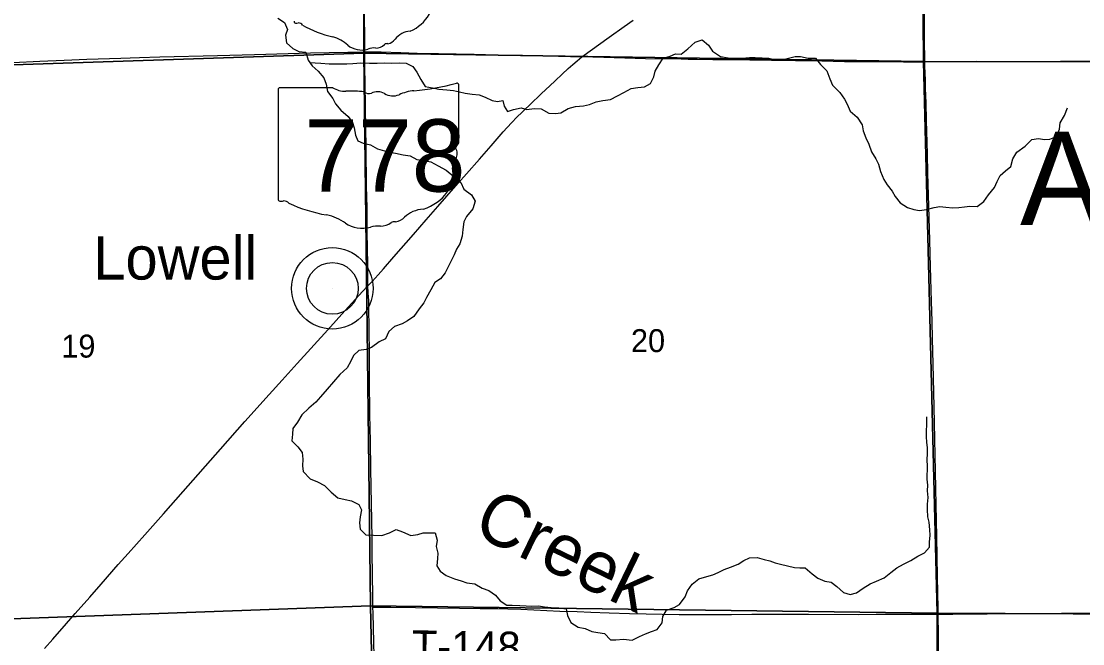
# Model space of a CAD drawing. Extents: x 0 to 34, y 0 to 22.
# Drawn here: x 6.958 to 7.927, y 18.765 to 19.333 of the extents above; entities that cross this region are included whole.
import ezdxf

# ---------------------------------------------------------------- set-up
doc = ezdxf.new("R2010")
doc.units = 0
for name, color, linetype in [('GM_X_Corporation', 7, 'Continuous'), ('GM_X_County_Road', 7, 'Continuous'), ('GM_X_Minor_River', 7, 'Continuous'), ('GM_X_Minor_River_Text', 7, 'Continuous'), ('GM_X_Section_Text', 7, 'Continuous'), ('GM_X_State_Location', 7, 'Continuous'), ('GM_X_State_Route', 7, 'Continuous'), ('GM_X_State_Shield', 7, 'Continuous'), ('GM_X_Township_Road', 7, 'Continuous'), ('GM_X_Township_Road_Text', 7, 'Continuous'), ('GM_X_Township_Text', 7, 'Continuous'), ('GM_X_Unincorporated', 7, 'Continuous'), ('GM_X_Unincorporated_Location', 7, 'Continuous'), ('GM_X_Unincorporated_Text', 7, 'Continuous')]:
    doc.layers.add(name, color=color, linetype=linetype)

msp = doc.modelspace()

# ---------------------------------------------------------------- linework, layer by layer
at = {"layer": 'GM_X_Corporation'}
for points in [[(6.75975, 19.80499), (7.26913, 19.80885), (7.27074, 19.30347), (6.74935, 19.28604), (6.74939, 19.2921), (6.75951, 19.79722)], [(7.26913, 19.80885), (7.77747, 19.79851), (7.78156, 19.29576), (7.27074, 19.30347)], [(7.77747, 19.79851), (8.29062, 19.79893), (8.2875, 19.29566), (7.78156, 19.29576)], [(6.74935, 19.28604), (7.27074, 19.30347), (7.2769, 18.79901), (6.74774, 18.77993), (6.74762, 18.79187)], [(7.27074, 19.30347), (7.78156, 19.29576), (7.79416, 18.7924), (7.2769, 18.79901)], [(7.78156, 19.29576), (8.2875, 19.29566), (8.29024, 18.78989), (7.79416, 18.7924)], [(6.74774, 18.77993), (7.2769, 18.79901), (7.28799, 18.29396), (6.74808, 18.28309)], [(7.2769, 18.79901), (7.79416, 18.7924), (7.79597, 18.28891), (7.28799, 18.29396)], [(7.79416, 18.7924), (8.29024, 18.78989), (8.29393, 18.2862), (7.79597, 18.28891)]]:
    msp.add_lwpolyline(points, close=True, dxfattribs=at)
at = {"layer": 'GM_X_County_Road'}
for points in [[(6.74995, 19.28523), (6.76251, 19.28592), (6.78145, 19.28686), (6.80877, 19.28818), (6.82553, 19.28903), (6.84572, 19.28993), (6.86466, 19.29088), (6.89322, 19.29231), (6.90793, 19.29299), (6.92831, 19.29394), (6.95067, 19.29499), (6.97521, 19.29613), (6.99755, 19.29724), (7.01804, 19.29816), (7.04931, 19.29901), (7.06634, 19.2995), (7.08484, 19.30003), (7.13727, 19.3014), (7.17107, 19.30231), (7.22215, 19.30369), (7.25634, 19.30431), (7.27181, 19.30456)], [(7.27921, 18.79792), (7.27898, 18.80809), (7.27861, 18.84754), (7.27836, 18.8612), (7.27783, 18.89254), (7.27729, 18.92393), (7.27683, 18.94954), (7.2764, 18.9739), (7.27603, 19.00612), (7.27591, 19.02907), (7.2758, 19.05168), (7.27548, 19.07182), (7.27534, 19.0777), (7.27524, 19.08121), (7.27498, 19.08481), (7.27461, 19.09126)], [(7.28985, 18.29358), (7.28947, 18.31537), (7.28902, 18.33034), (7.28837, 18.35541), (7.28772, 18.39119), (7.28742, 18.40783), (7.28688, 18.43758), (7.28628, 18.47057), (7.28555, 18.50691), (7.28479, 18.54667), (7.28441, 18.57862), (7.28367, 18.60742), (7.28251, 18.6577), (7.28197, 18.67914), (7.28144, 18.7009), (7.2808, 18.72762), (7.27995, 18.76614), (7.27933, 18.79255), (7.27921, 18.79792)]]:
    msp.add_lwpolyline(points, dxfattribs=at)
at = {"layer": 'GM_X_Minor_River'}
for points in [[(7.19255, 19.33554), (7.19839, 19.33152), (7.20139, 19.32525), (7.19946, 19.31995), (7.20018, 19.31293), (7.20601, 19.30778), (7.21167, 19.3049), (7.2181, 19.30429), (7.21995, 19.29727), (7.2237, 19.29194), (7.22916, 19.28698), (7.23442, 19.28088), (7.23647, 19.27537), (7.23775, 19.26853), (7.24263, 19.26225), (7.24506, 19.25731), (7.24976, 19.25159), (7.25654, 19.24586), (7.26048, 19.24015), (7.26196, 19.2354), (7.26325, 19.22857), (7.2653, 19.22363), (7.2702, 19.22132), (7.277, 19.21977), (7.28341, 19.21613), (7.28983, 19.21439), (7.29475, 19.21303), (7.29985, 19.21224), (7.30665, 19.21088), (7.31307, 19.2097), (7.3193, 19.20644), (7.32553, 19.20546), (7.33215, 19.20428), (7.33875, 19.20064), (7.34591, 19.19662), (7.35307, 19.19089), (7.35947, 19.18536), (7.36208, 19.17927), (7.36905, 19.17412), (7.37261, 19.1686), (7.37049, 19.1614), (7.36458, 19.15461), (7.3621, 19.1497), (7.3613, 19.1425), (7.36051, 19.13662), (7.35857, 19.12962), (7.35552, 19.12452), (7.35322, 19.11941), (7.35072, 19.11393), (7.34786, 19.10863), (7.34499, 19.10315), (7.34098, 19.09749), (7.33567, 19.09429), (7.33203, 19.08768), (7.32821, 19.08068), (7.32572, 19.07558), (7.32134, 19.07029), (7.31638, 19.06312), (7.31068, 19.05917), (7.30574, 19.05654), (7.29892, 19.05393), (7.29359, 19.04941), (7.29072, 19.04279), (7.28484, 19.04017), (7.278, 19.0349), (7.27288, 19.03303), (7.26625, 19.03231), (7.26131, 19.0276), (7.25901, 19.0223), (7.25576, 19.01644), (7.24891, 19.01022), (7.2432, 19.00362), (7.23729, 18.99683), (7.2312, 18.99004), (7.22701, 18.98494), (7.22073, 18.97967), (7.21445, 18.97345), (7.21025, 18.96684), (7.20625, 18.96098), (7.20565, 18.95568), (7.20523, 18.9498), (7.21069, 18.94427), (7.21463, 18.93894), (7.21516, 18.93287), (7.21494, 18.92699), (7.21547, 18.92187), (7.22186, 18.91501)], [(7.2215, 19.29507), (7.22655, 19.29457), (7.23166, 19.29436), (7.23922, 19.29393), (7.24528, 19.29371), (7.25549, 19.29365), (7.26079, 19.294), (7.26817, 19.29472), (7.27593, 19.29429), (7.28292, 19.29425), (7.29011, 19.29459), (7.29655, 19.29436), (7.30298, 19.29471), (7.3096, 19.29448), (7.31563, 19.29141), (7.3192, 19.28608), (7.32275, 19.27942), (7.32688, 19.27314), (7.33368, 19.27178), (7.33935, 19.2708), (7.34672, 19.27019), (7.35258, 19.26939), (7.35825, 19.26822), (7.36335, 19.26687), (7.36959, 19.26607), (7.37602, 19.26547), (7.38168, 19.26335), (7.3879, 19.26028), (7.39282, 19.25949), (7.39774, 19.26041), (7.39885, 19.25529), (7.40184, 19.25015), (7.40734, 19.25221), (7.41435, 19.25368), (7.41964, 19.25214), (7.42645, 19.25305), (7.43269, 19.25263), (7.43967, 19.24861), (7.44572, 19.24857), (7.45064, 19.24893), (7.45729, 19.25306), (7.46411, 19.25473), (7.4713, 19.25544), (7.47679, 19.25674), (7.48286, 19.25898), (7.48911, 19.26027), (7.49593, 19.26118), (7.50238, 19.26456), (7.50826, 19.26775), (7.51471, 19.27131), (7.52096, 19.27223), (7.52683, 19.27276), (7.53233, 19.27595), (7.53539, 19.28181), (7.53675, 19.28712), (7.54, 19.29279), (7.54401, 19.29902), (7.55045, 19.30088), (7.55519, 19.30294), (7.5603, 19.30253), (7.56657, 19.30761), (7.57323, 19.31364), (7.57967, 19.31569), (7.58532, 19.31092), (7.58888, 19.30521), (7.59642, 19.30043), (7.60322, 19.29925), (7.6106, 19.29902), (7.61589, 19.29899), (7.62271, 19.29952), (7.62781, 19.29949), (7.63443, 19.29926), (7.64048, 19.29885), (7.6454, 19.29788), (7.65088, 19.29708), (7.65713, 19.29876), (7.66452, 19.30042), (7.66944, 19.30039), (7.67624, 19.29903), (7.68286, 19.2988), (7.68755, 19.29327), (7.69338, 19.28736), (7.69618, 19.28014), (7.69842, 19.27444), (7.70519, 19.26757), (7.7095, 19.26167), (7.71175, 19.25692), (7.71455, 19.25065), (7.72095, 19.24511), (7.72544, 19.23807), (7.72655, 19.23275), (7.72897, 19.2261), (7.73158, 19.2204), (7.73419, 19.21356), (7.73813, 19.20709), (7.74056, 19.20215), (7.74241, 19.1955), (7.74539, 19.18809), (7.74839, 19.18333), (7.75309, 19.17743), (7.75571, 19.17267)], [(7.75571, 19.17267), (7.76021, 19.16696), (7.76681, 19.16275), (7.77266, 19.16082), (7.77796, 19.16003), (7.7842, 19.16075), (7.7914, 19.16261), (7.79633, 19.16372), (7.80181, 19.16312), (7.80824, 19.16251), (7.81372, 19.16267), (7.81884, 19.16321), (7.82376, 19.16394), (7.83057, 19.16371), (7.83665, 19.16823), (7.84084, 19.17427), (7.84637, 19.18088), (7.84886, 19.18636), (7.85154, 19.19185), (7.85648, 19.19618), (7.86124, 19.20014), (7.86317, 19.20695), (7.8668, 19.21319), (7.8744, 19.21864), (7.88049, 19.22487), (7.88636, 19.22559), (7.89184, 19.22461), (7.89676, 19.22515), (7.90301, 19.22739), (7.90551, 19.23402), (7.90612, 19.24008), (7.91012, 19.2465), (7.913, 19.2535)], [(7.74571, 18.82463), (7.7518, 18.82971), (7.75712, 18.83385), (7.76319, 18.83723), (7.77002, 18.84041), (7.77647, 18.84436), (7.78255, 18.84755), (7.78693, 18.85264), (7.78714, 18.85738), (7.78756, 18.86363), (7.7874, 18.86856), (7.78669, 18.87558), (7.78558, 18.88052), (7.78524, 18.88697), (7.78508, 18.89209), (7.78568, 18.89815), (7.78534, 18.90403), (7.78537, 18.90915), (7.78503, 18.91484), (7.7851, 18.92678), (7.78494, 18.93209), (7.78516, 18.93835), (7.78519, 18.94346), (7.78447, 18.94859), (7.78431, 18.95333), (7.78434, 18.95864), (7.78456, 18.9647), (7.7846, 18.97153)], [(7.22186, 18.91501), (7.22847, 18.91232), (7.23488, 18.90906), (7.24109, 18.90296), (7.24711, 18.8978), (7.25372, 18.89625), (7.25958, 18.89508), (7.26637, 18.89163), (7.26861, 18.88687), (7.26744, 18.88024), (7.26684, 18.87494), (7.26756, 18.86906), (7.27264, 18.86391), (7.27964, 18.86368), (7.2872, 18.86345), (7.29422, 18.86587), (7.30048, 18.86868), (7.30614, 18.86656), (7.31369, 18.86349), (7.32012, 18.86421), (7.32505, 18.8657), (7.32997, 18.86586), (7.33602, 18.86582), (7.33787, 18.85918), (7.33689, 18.85331), (7.33856, 18.84723), (7.33796, 18.84231), (7.33736, 18.83567), (7.34054, 18.83091), (7.34601, 18.8269), (7.35356, 18.82383), (7.35979, 18.82189), (7.36488, 18.82016), (7.37207, 18.81936), (7.37885, 18.81534), (7.38489, 18.81322), (7.39092, 18.80902), (7.39543, 18.80387), (7.40127, 18.79967), (7.40619, 18.79964), (7.41319, 18.79941), (7.41905, 18.79919), (7.42397, 18.79897), (7.4304, 18.79912), (7.43588, 18.79833), (7.44193, 18.79754), (7.44893, 18.79731), (7.45536, 18.79651), (7.45683, 18.79025), (7.45982, 18.78398), (7.46642, 18.77977), (7.47284, 18.77841), (7.47907, 18.77572), (7.48436, 18.77474), (7.4906, 18.77394), (7.49605, 18.76804), (7.50097, 18.76801), (7.50778, 18.76873), (7.51572, 18.76773), (7.52255, 18.7713), (7.52786, 18.77373), (7.53336, 18.7756), (7.53848, 18.77765), (7.54325, 18.78369), (7.54366, 18.78957), (7.5471, 18.79523), (7.55411, 18.79766), (7.55905, 18.80048), (7.564, 18.80727), (7.56612, 18.81276), (7.5705, 18.8188), (7.57659, 18.82388), (7.58379, 18.82593), (7.58928, 18.82741), (7.59421, 18.82947), (7.59972, 18.83228), (7.6054, 18.83434), (7.61242, 18.83733), (7.61755, 18.84052), (7.62286, 18.84296), (7.62986, 18.8433), (7.63628, 18.84136), (7.64119, 18.8402), (7.64629, 18.83827), (7.6512, 18.8373), (7.65743, 18.83575), (7.66386, 18.83419), (7.66877, 18.83398), (7.67369, 18.83395), (7.68009, 18.82822), (7.68518, 18.8244), (7.69159, 18.82171), (7.69726, 18.82073), (7.70253, 18.81672), (7.70856, 18.81138), (7.71479, 18.80945), (7.72047, 18.81112), (7.72655, 18.81526), (7.73301, 18.8192), (7.7387, 18.82182), (7.74571, 18.82463)]]:
    msp.add_lwpolyline(points, dxfattribs=at)
at = {"layer": 'GM_X_State_Route'}
for points in [[(7.27181, 19.30456), (7.2718, 19.31155), (7.27155, 19.34324), (7.27139, 19.37463), (7.27109, 19.40541), (7.27106, 19.4253), (7.27058, 19.48466), (7.27048, 19.50131), (7.2703, 19.53283), (7.27014, 19.56587), (7.26998, 19.59746), (7.26998, 19.63009), (7.26985, 19.65124), (7.26963, 19.68572), (7.26959, 19.70374), (7.2696, 19.74321), (7.26943, 19.78609), (7.26952, 19.80747)], [(6.97961, 18.76011), (6.98717, 18.76878), (6.99964, 18.78305), (7.0076, 18.7922), (7.02078, 18.80709), (7.03128, 18.81896), (7.04684, 18.83673), (7.05589, 18.84697), (7.071, 18.86389), (7.08803, 18.88327), (7.10594, 18.90354), (7.14015, 18.94216), (7.16232, 18.96737), (7.18451, 18.99213), (7.19645, 19.00523), (7.20993, 19.02027), (7.23804, 19.051), (7.24794, 19.06217), (7.25686, 19.0721), (7.26966, 19.08608), (7.27461, 19.09126), (7.27846, 19.09528), (7.28398, 19.10118), (7.28895, 19.10675), (7.29826, 19.11761), (7.31609, 19.13792), (7.32772, 19.15129), (7.33826, 19.16353), (7.34663, 19.17311), (7.35693, 19.18473), (7.36456, 19.19333), (7.37648, 19.20683), (7.38712, 19.21899), (7.39813, 19.23165), (7.40562, 19.23995), (7.41073, 19.24536), (7.41492, 19.24949), (7.42469, 19.25868), (7.43052, 19.26417), (7.43306, 19.26656), (7.4407, 19.27374), (7.44542, 19.27824), (7.45196, 19.28444), (7.4573, 19.28957), (7.46153, 19.29327), (7.46541, 19.29666), (7.46988, 19.30002), (7.49485, 19.31798), (7.50852, 19.32771), (7.51658, 19.33355)], [(7.95891, 19.29608), (7.90669, 19.29579), (7.8669, 19.29574), (7.8383, 19.29574), (7.83023, 19.29578), (7.81189, 19.29556), (7.78282, 19.29531), (7.7805, 19.29528), (7.7634, 19.29531), (7.72952, 19.29552), (7.70932, 19.29575), (7.68881, 19.29613), (7.66489, 19.29648), (7.64282, 19.29674), (7.62324, 19.29703), (7.6046, 19.29733), (7.58937, 19.29747), (7.57507, 19.29766), (7.56668, 19.29783), (7.56047, 19.29792), (7.52785, 19.29848), (7.48995, 19.2995), (7.46988, 19.30002), (7.45952, 19.30029), (7.43746, 19.30069), (7.41571, 19.30137), (7.3921, 19.3018), (7.37159, 19.3023), (7.33896, 19.30291), (7.3197, 19.30336), (7.30478, 19.30373), (7.28677, 19.30432), (7.27181, 19.30456)], [(7.27461, 19.09126), (7.27458, 19.09404), (7.2744, 19.11086), (7.27403, 19.13974), (7.27378, 19.16272), (7.2734, 19.18229), (7.27303, 19.21737), (7.27276, 19.23537), (7.27245, 19.25277), (7.27199, 19.27792), (7.27184, 19.28818), (7.27181, 19.30456)]]:
    msp.add_lwpolyline(points, dxfattribs=at)
at = {"layer": 'GM_X_State_Shield'}
for p, q in [((7.19274, 19.27022), (7.19274, 19.17016)), ((7.24262, 19.27194), (7.19436, 19.27194)), ((7.35753, 19.22208), (7.35753, 19.27442)), ((7.35751, 19.22209), (7.35753, 19.22208))]:
    msp.add_line(p, q, dxfattribs=at)
for centre, radius, start, end in [((7.29989, 19.35602), 0.03497, 292.30889, 8.98584), ((7.20871, 19.33244), 0.00154, 171.95839, 258.30661), ((7.20894, 19.34268), 0.01176, 267.33899, 280.60386), ((7.21135, 19.32689), 0.00424, 29.74838, 93.27175), ((7.26488, 19.41679), 0.10096, 240.41292, 257.1985), ((7.31463, 19.30457), 0.01915, 94.40312, 142.57675), ((7.23478, 19.28771), 0.03159, 47.18416, 75.83597), ((7.29037, 19.32296), 0.0113, 282.87319, 323.27711), ((7.26894, 19.32639), 0.02004, 230.70037, 286.29184), ((7.28052, 19.2918), 0.01647, 85.69512, 111.20995), ((7.28199, 19.3189), 0.01068, 268.77702, 315.54927), ((7.29165, 19.30921), 0.00301, 65.75173, 132.64842)]:
    msp.add_arc(centre, radius, start, end, dxfattribs=at)
for centre, major_axis, start_param, end_param in [((7.29883, 19.40836), (0.17476, 0), 4.814394, 5.042369), ((7.3557, 19.27464), (0.00183, 0), 6.141152, 7.989035), ((7.19462, 19.27044), (0.00191, 0), 1.712693, 3.28349), ((7.25411, 19.28356), (0.01852, 0), 4.042523, 4.731795), ((7.26025, 19.21577), (0.06648, 0), 1.404758, 1.657858), ((7.27534, 19.27095), (0.00534, 0), 3.836095, 5.185415), ((7.28318, 19.25939), (0.01111, 0), 0.950623, 2.079405), ((7.29752, 19.27525), (0.01336, 0), 4.081561, 5.145723), ((7.32112, 19.24138), (0.03516, 0), 1.699011, 2.107814), ((7.3571, 19.21824), (0.00284, 0), 1.883978, 3.671073), ((7.33904, 19.21162), (0.01704, 0), 5.934695, 6.695948), ((7.35557, 19.22188), (0.00196, 0), 5.05454, 6.418171), ((7.30862, 19.19352), (0.04371, 0), 5.101752, 6.440018), ((7.3641, 19.20018), (0.0124, 0), 2.387724, 3.262537), ((7.19464, 19.16994), (0.00193, 0), 3.00124, 4.508301), ((7.19493, 19.18018), (0.0147, 0), 4.665946, 4.897461), ((7.19794, 19.16439), (0.0053, 0), 0.519207, 1.627899), ((7.26485, 19.25429), (0.1262, 0), 4.195997, 4.488961), ((7.32705, 19.14207), (0.02394, 0), 1.647645, 2.488434), ((7.22723, 19.12521), (0.03949, 0), 0.823519, 1.323587), ((7.29832, 19.14671), (0.00376, 0), 1.147584, 2.315152), ((7.29672, 19.16046), (0.01412, 0), 4.937069, 5.64225), ((7.26993, 19.16389), (0.02506, 0), 4.026481, 4.996735), ((7.28441, 19.1293), (0.02059, 0), 1.495662, 1.94098), ((7.28624, 19.1564), (0.01335, 0), 4.691044, 5.507374)]:
    msp.add_ellipse(centre, major_axis=major_axis, ratio=0.8, start_param=start_param, end_param=end_param, dxfattribs=at)
at = {"layer": 'GM_X_Township_Road'}
for points in [[(7.78282, 19.29531), (7.78281, 19.29751), (7.78261, 19.31489), (7.78261, 19.32024), (7.7824, 19.33431), (7.78212, 19.35501), (7.78183, 19.36994), (7.78169, 19.38766), (7.78151, 19.40849), (7.78123, 19.43024), (7.78085, 19.47127), (7.78067, 19.48681), (7.78059, 19.50484), (7.78047, 19.51323), (7.78043, 19.52006), (7.78025, 19.53125), (7.77988, 19.54273), (7.77967, 19.54551), (7.77943, 19.54704), (7.77895, 19.55025)], [(7.79507, 18.79151), (7.795, 18.79628), (7.7944, 18.8258), (7.79365, 18.86248), (7.7927, 18.90598), (7.79245, 18.92215), (7.79186, 18.95136), (7.79124, 18.98089), (7.79045, 19.02005), (7.78985, 19.04273), (7.78945, 19.05889), (7.7888, 19.07691), (7.78807, 19.10861), (7.78732, 19.13253), (7.78666, 19.15365), (7.78612, 19.17385), (7.78555, 19.19404), (7.78517, 19.21176), (7.78452, 19.23195), (7.78421, 19.24251), (7.78387, 19.25804), (7.78351, 19.27139), (7.78326, 19.27944), (7.78308, 19.28469), (7.78283, 19.2924), (7.78282, 19.29531)], [(7.27921, 18.79792), (7.28203, 18.79791), (7.2954, 18.79787), (7.31808, 18.79764), (7.35817, 18.79712), (7.37713, 18.79679), (7.39329, 18.79667), (7.4023, 18.79648), (7.4141, 18.79606), (7.44982, 18.79442), (7.46566, 18.79398), (7.47808, 18.79345), (7.49486, 18.79289), (7.51319, 18.7923), (7.52841, 18.79181), (7.54301, 18.79144), (7.55855, 18.79131), (7.57627, 18.79138), (7.60642, 18.79132), (7.62506, 18.79141), (7.64682, 18.79158), (7.65708, 18.79148), (7.67666, 18.79142), (7.72266, 18.79138), (7.73851, 18.79146), (7.76058, 18.79146), (7.78855, 18.79151), (7.79507, 18.79151)], [(7.79507, 18.79151), (7.80845, 18.79151), (7.82461, 18.79174), (7.83953, 18.79186), (7.86999, 18.79217), (7.9076, 18.79239), (7.98811, 18.79244)], [(7.79547, 18.73629), (7.79536, 18.77173), (7.79507, 18.79151)]]:
    msp.add_lwpolyline(points, dxfattribs=at)
at = {"layer": 'GM_X_Unincorporated'}
for radius in [0.0372, 0.02358]:
    msp.add_circle((7.24218, 19.08886), radius, dxfattribs=at)
at = {"layer": 'GM_X_Unincorporated_Location'}
msp.add_line((7.24218, 19.08886), (7.24218, 19.08886), dxfattribs=at)

# ---------------------------------------------------------------- texts
at = {"layer": 'GM_X_Minor_River_Text'}
msp.add_text('Creek', height=0.04737, rotation=334.19429, dxfattribs=at).set_placement((7.3686, 18.86541))
at = {"layer": 'GM_X_Section_Text'}
for s, p in [('19', (6.99485, 19.02571)), ('20', (7.51464, 19.03071))]:
    msp.add_text(s, height=0.020928, rotation=0.00001, dxfattribs=at).set_placement(p)
at = {"layer": 'GM_X_State_Location'}
for s in ['s', 'r']:
    msp.add_text(s, height=0.0000947, dxfattribs=at).set_placement((7.27328, 19.21354))
msp.add_text('778', height=0.0000947, rotation=0.00001, dxfattribs=at).set_placement((7.23985, 19.20665))
at = {"layer": 'GM_X_State_Shield'}
msp.add_text('778', height=0.065918, dxfattribs=at).set_placement((7.21654, 19.17722))
at = {"layer": 'GM_X_Township_Road_Text'}
msp.add_text('T-148', height=0.028409, rotation=359.17735, dxfattribs=at).set_placement((7.31449, 18.74846))
at = {"layer": 'GM_X_Township_Text'}
msp.add_text('ADAMS', height=0.085227, rotation=0.00001, dxfattribs=at).set_placement((7.86963, 19.1467))
at = {"layer": 'GM_X_Unincorporated_Text'}
msp.add_text('Lowell', height=0.039489, rotation=0.00001, dxfattribs=at).set_placement((7.02402, 19.0969))

doc.saveas('drawing.dxf')
